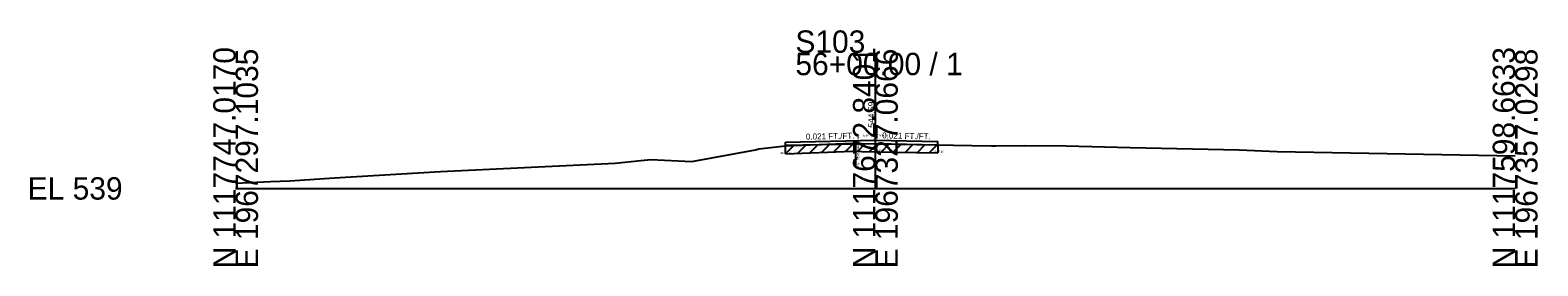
# Model space of a CAD drawing. Extents: x -26 to 163, y -10 to 24018.
# Drawn here: x -25.7 to 162.8, y 5490.3 to 5519.8 of the extents above; entities that cross this region are included whole.
import ezdxf

# ---------------------------------------------------------------- set-up
doc = ezdxf.new("R2010")
doc.units = 0
for name, color, linetype in [('RD_GPK_XS_Cell', 7, 'Continuous'), ('RD_XS_ExGround', 7, 'Continuous'), ('RD_XS_ExPaveRet', 7, 'Continuous'), ('RD_XS_Misc_Line', 7, 'Continuous'), ('RD_XS_PaveOvlay_CP', 7, 'Continuous'), ('RD_XS_TX_Elev_EX', 7, 'Continuous'), ('RD_XS_TX_ExEOP', 7, 'Continuous'), ('RD_XS_TX_Notes', 7, 'Continuous'), ('RD_XS_TX_Profile', 7, 'Continuous'), ('RD_XS_TX_Slope', 7, 'Continuous')]:
    doc.layers.add(name, color=color, linetype=linetype)

msp = doc.modelspace()

# ---------------------------------------------------------------- linework, layer by layer
at = {"layer": 'RD_GPK_XS_Cell'}
for p, q in [((80, 5500), (80, 5516.97)), ((0, 5500), (80, 5500)), ((80, 5500), (160, 5500))]:
    msp.add_line(p, q, dxfattribs=at)
at = {"layer": 'RD_XS_ExGround'}
msp.add_lwpolyline([(0, 5500.65), (4.37, 5500.85), (6.78, 5500.95), (12.38, 5501.34), (25.61, 5502.11), (47.45, 5503.14), (50.69, 5503.49), (51.92, 5503.62), (57.05, 5503.37), (64.99, 5504.83), (65.42, 5504.94), (68.75, 5505.31), (77.16, 5505.65), (77.5, 5505.66), (78.31, 5505.62), (80, 5505.59), (85.14, 5505.51), (92.08, 5505.38), (94.53, 5505.33), (95.01, 5505.34), (98.64, 5505.36), (103.86, 5505.33), (111.86, 5505.1), (125.49, 5504.81), (130.26, 5504.64), (160, 5504.07)], dxfattribs=at)
at = {"layer": 'RD_XS_ExPaveRet'}
for p, q in [((68.75, 5504.31), (69.79, 5505.35)), ((68.75, 5504.31), (68.75, 5505.31)), ((70.25, 5504.37), (71.29, 5505.41)), ((71.75, 5504.43), (72.79, 5505.47)), ((73.25, 5504.49), (74.29, 5505.53)), ((74.75, 5504.55), (75.79, 5505.59)), ((76.25, 5504.61), (77.29, 5505.65)), ((77.75, 5504.64), (78.72, 5505.61)), ((79.25, 5504.61), (80.23, 5505.59)), ((80.75, 5504.58), (81.73, 5505.57)), ((82.25, 5504.56), (83.23, 5505.54)), ((83.75, 5504.53), (84.73, 5505.52)), ((85.25, 5504.51), (86.23, 5505.49)), ((86.75, 5504.48), (87.73, 5505.46)), ((87.79, 5505.46), (87.79, 5504.46)), ((68.75, 5504.31), (77.16, 5504.65)), ((77.16, 5504.65), (77.5, 5504.66)), ((77.5, 5504.66), (78.31, 5504.62)), ((78.31, 5504.62), (80, 5504.59)), ((80, 5504.59), (85.14, 5504.51)), ((85.14, 5504.51), (87.79, 5504.46))]:
    msp.add_line(p, q, dxfattribs=at)
at = {"layer": 'RD_XS_Misc_Line'}
msp.add_line((77.5, 5505.66), (77.5, 5502.66), dxfattribs=at)
at = {"layer": 'RD_XS_PaveOvlay_CP'}
for p, q in [((68.75, 5505.79), (80, 5506.03)), ((68.75, 5505.31), (68.75, 5505.79)), ((80, 5505.59), (68.75, 5505.36)), ((80, 5506.03), (87.79, 5505.87)), ((87.79, 5505.43), (80, 5505.59)), ((87.79, 5505.46), (87.79, 5505.87))]:
    msp.add_line(p, q, dxfattribs=at)

# ---------------------------------------------------------------- texts
at = {"layer": 'RD_GPK_XS_Cell'}
for s, p in [('S103', (70, 5516.97)), ('56+00.00 / 1', (70, 5514.17)), ('EL 539', (-26, 5498.6))]:
    msp.add_text(s, height=2.8, dxfattribs=at).set_placement(p)
for s, p in [('N 1117747.0170', (0, 5490)), ('E 1967297.1035', (2.8, 5490)), ('N 1117672.8401', (80, 5490)), ('E 1967327.0666', (82.8, 5490)), ('N 1117598.6633', (160, 5490)), ('E 1967357.0298', (162.8, 5490))]:
    msp.add_text(s, height=2.8, rotation=90, dxfattribs=at).set_placement(p)
at = {"layer": 'RD_XS_TX_Elev_EX'}
msp.add_text('544.59', height=0.8, rotation=90, dxfattribs=at).set_placement((79.9, 5507.59))
at = {"layer": 'RD_XS_TX_ExEOP'}
for s, p in [('EOP-L', (68.7, 5505.79)), ('EOP-R', (87.74, 5505.87))]:
    msp.add_text(s, height=0.1, rotation=270, dxfattribs=at).set_placement(p)
at = {"layer": 'RD_XS_TX_Notes'}
msp.add_text(' Min. Distance @CP = -0.11', height=0.25, rotation=270, dxfattribs=at).set_placement((77.75, 5506.74))
for s, p in [('Elev. @CL = 545.03', (78.48, 5506.53)), (' dE= 0.49', (68.04, 5504.31)), (' dE= 0.43', (79.29, 5504.59)), (' dE= 0.40', (87.08, 5504.46))]:
    msp.add_text(s, height=0.25, dxfattribs=at).set_placement(p)
at = {"layer": 'RD_XS_TX_Profile'}
msp.add_text('CL', height=0.25, dxfattribs=at).set_placement((79.77, 5506.03))
at = {"layer": 'RD_XS_TX_Slope'}
for rotation, p in [(1.1916, (71.32, 5506.1)), (358.8084, (80.85, 5506.26))]:
    msp.add_text('0.021 FT./FT.', height=0.75, rotation=rotation, dxfattribs=at).set_placement(p)

doc.saveas('drawing.dxf')
